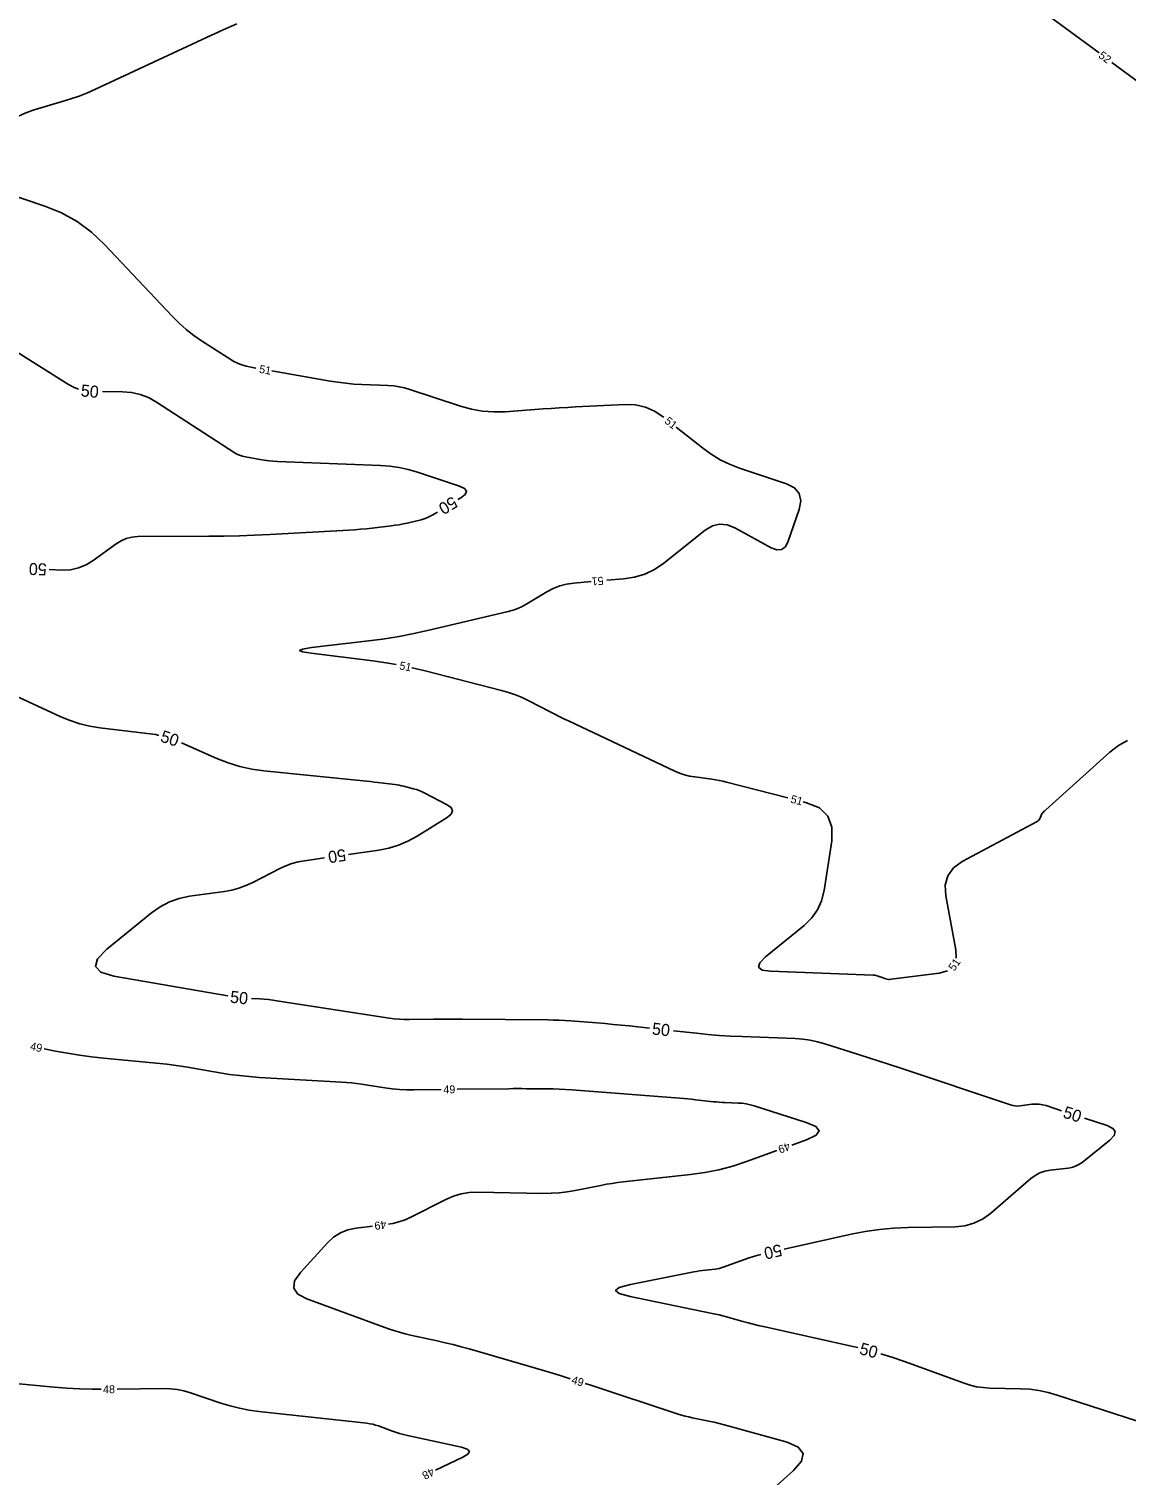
# Model space of a CAD drawing. Extents: x 2384780 to 2405861, y 547869 to 573706.
# Drawn here: x 2393347.4 to 2393621.7, y 552833.8 to 553195.3 of the extents above; entities that cross this region are included whole.
import ezdxf

# ---------------------------------------------------------------- set-up
doc = ezdxf.new("R2010")
doc.units = 0
doc.layers.add('Old_Level_60', color=7, linetype='Continuous')
doc.layers.add('Old_Level_61', color=7, linetype='Continuous')

msp = doc.modelspace()

# ---------------------------------------------------------------- linework, layer by layer
at = {"layer": 'Old_Level_60'}
for points in [[(2393600.676, 553199.905), (2393614.9735, 553189.35425)], [(2393399.35125, 553196.59975), (2393395.95125, 553195.1205), (2393395.22375, 553194.80125), (2393394.4985, 553194.47725), (2393393.775, 553194.14875), (2393393.054, 553193.8155), (2393364.04175, 553180.2945), (2393362.00575, 553179.393), (2393359.93975, 553178.57175), (2393357.84325, 553177.831), (2393355.717, 553177.17075), (2393348.72125, 553175.145), (2393347.24825, 553174.65525), (2393345.82825, 553174.054), (2393344.4605, 553173.34125), (2393343.14525, 553172.51675), (2393335.6055, 553167.36825)], [(2393618.192, 553186.979), (2393632.9965, 553176.054), (2393636.56475, 553173.58875), (2393640.26625, 553171.36125), (2393644.1005, 553169.37175), (2393648.068, 553167.62), (2393662.5875, 553161.743), (2393664.717, 553160.82575), (2393666.8, 553159.81725), (2393668.836, 553158.7175), (2393670.8255, 553157.5265), (2393677.2475, 553153.48625), (2393678.6445, 553152.6645), (2393680.08325, 553151.9305), (2393681.56325, 553151.28475), (2393683.085, 553150.727), (2393689.58, 553148.5635), (2393690.9535, 553148.06075), (2393692.28975, 553147.4795), (2393693.58925, 553146.82), (2393694.852, 553146.082), (2393705.54975, 553139.39975)], [(2393332.30225, 553165.1125), (2393330.31425, 553163.755), (2393328.30275, 553161.97925), (2393327.7675, 553160.4065), (2393328.708, 553159.03725), (2393331.12475, 553157.87125), (2393351.3375, 553151.05125), (2393355.51925, 553149.35675), (2393359.4025, 553147.19625), (2393362.98725, 553144.57), (2393366.273, 553141.4775), (2393383.2235, 553123.506), (2393384.92275, 553121.808), (2393386.71375, 553120.22), (2393388.5965, 553118.742), (2393390.57125, 553117.374), (2393397.17125, 553113.0845), (2393398.6165, 553112.24425), (2393400.12375, 553111.5615), (2393401.69275, 553111.03675), (2393403.32375, 553110.66925), (2393404.151, 553110.52575)], [(2393408.092, 553109.84175), (2393422.66775, 553107.31175), (2393424.64975, 553107.00125), (2393426.639, 553106.75675), (2393428.635, 553106.57825), (2393430.638, 553106.4655), (2393437.1925, 553106.2055), (2393438.5885, 553106.10175), (2393439.967, 553105.9015), (2393441.32775, 553105.60525), (2393442.6715, 553105.213), (2393455.3305, 553101.03475), (2393458.06, 553100.2775), (2393460.82375, 553099.79625), (2393463.62175, 553099.591), (2393466.4535, 553099.66175), (2393475.936, 553100.35675), (2393477.9685, 553100.49925), (2393480.0015, 553100.6295), (2393482.0355, 553100.74725), (2393484.07, 553100.8525), (2393496.507, 553101.458), (2393499.09975, 553101.36375), (2393501.54825, 553100.8215), (2393503.852, 553099.83125), (2393506.0115, 553098.393), (2393506.106, 553098.318)], [(2393509.235, 553095.826), (2393515.79775, 553090.5995), (2393517.9505, 553089.03175), (2393520.21425, 553087.66825), (2393522.589, 553086.509), (2393525.075, 553085.55425), (2393536.79275, 553081.6235), (2393538.80625, 553080.6115), (2393540.00675, 553079.19925), (2393540.3945, 553077.38675), (2393539.96925, 553075.17375), (2393537.25225, 553067.29075), (2393536.54725, 553065.9205), (2393535.59675, 553065.1885), (2393534.40075, 553065.09475), (2393532.95925, 553065.639), (2393523.88775, 553070.646), (2393521.96925, 553071.4125), (2393520.1015, 553071.5665), (2393518.28425, 553071.1075), (2393516.518, 553070.036), (2393506.14225, 553061.824), (2393503.8435, 553060.25525), (2393501.39425, 553059.069), (2393498.794, 553058.26475), (2393496.04325, 553057.843), (2393491.934, 553057.5075)], [(2393487.94725, 553057.18175), (2393483.603, 553056.827), (2393481.8335, 553056.58125), (2393480.12775, 553056.13825), (2393478.48575, 553055.498), (2393476.90775, 553054.66025), (2393471.85725, 553051.60175), (2393470.75625, 553050.99175), (2393469.61825, 553050.4725), (2393468.443, 553050.044), (2393467.2305, 553049.70625), (2393448.1695, 553045.1805), (2393444.07425, 553044.27125), (2393439.95775, 553043.48325), (2393435.81975, 553042.81625), (2393431.6605, 553042.2705), (2393417.99975, 553040.68125), (2393415.80375, 553040.3375), (2393415.07075, 553039.9875), (2393415.80075, 553039.63125), (2393417.9935, 553039.26875), (2393433.398, 553037.34275), (2393436.68925, 553036.879), (2393439.23725, 553036.438)], [(2393443.1595, 553035.655), (2393443.21375, 553035.64375), (2393446.44675, 553034.8725), (2393465.523, 553030.00525), (2393467.29, 553029.50075), (2393469.0195, 553028.898), (2393470.71175, 553028.1975), (2393472.3665, 553027.39875), (2393477.7115, 553024.62925), (2393478.8595, 553024.0415), (2393480.013, 553023.4645), (2393481.172, 553022.89875), (2393482.33625, 553022.34375), (2393508.89425, 553009.842), (2393510.10225, 553009.3285), (2393511.33875, 553008.91175), (2393512.60375, 553008.5915), (2393513.89725, 553008.36825), (2393518.16925, 553007.7965), (2393519.082, 553007.6605), (2393519.9895, 553007.4975), (2393520.89175, 553007.3075), (2393521.78875, 553007.09075), (2393537.11675, 553003.14275)], [(2393579.2425, 552963.061), (2393579.16075, 552965.10175), (2393576.6635, 552978.61525), (2393576.5195, 552981.32325), (2393577.15775, 552983.656), (2393578.57825, 552985.61325), (2393580.781, 552987.195), (2393599.499, 552997.25525), (2393599.73175, 552997.40575), (2393599.929, 552997.5885), (2393600.09075, 552997.80325), (2393600.217, 552998.05025), (2393600.599, 552998.976), (2393600.6685, 552999.12125), (2393600.75275, 552999.256), (2393600.852, 552999.38), (2393600.96575, 552999.49375), (2393601.36225, 552999.84825), (2393601.44725, 552999.924), (2393601.53225, 553000), (2393601.617, 553000.07625), (2393601.70175, 553000.15225), (2393617.68475, 553014.51375), (2393619.824, 553016.181), (2393622.132, 553017.49)], [(2393540.99025, 553002.145), (2393541.857, 553001.92175), (2393545.04725, 553000.60525), (2393547.157, 552998.57725), (2393548.1865, 552995.83775), (2393548.1355, 552992.387), (2393546.2045, 552979.95225), (2393545.5815, 552977.4075), (2393544.53975, 552975.10225), (2393543.07975, 552973.0365), (2393541.20125, 552971.21025), (2393531.6005, 552963.363), (2393530.13225, 552961.87925), (2393529.84225, 552960.79125), (2393530.73025, 552960.099), (2393532.7965, 552959.8025), (2393558.46675, 552958.8475), (2393558.64925, 552958.8345), (2393558.8295, 552958.80925), (2393559.00775, 552958.772), (2393559.18375, 552958.72225), (2393559.75525, 552958.54025), (2393559.87775, 552958.501), (2393560, 552958.46125), (2393560.122, 552958.42125), (2393560.244, 552958.38075), (2393561.688, 552957.8995), (2393561.99925, 552957.8145), (2393562.31375, 552957.76575), (2393562.632, 552957.75325), (2393562.95375, 552957.777), (2393574.95875, 552959.333), (2393577.07725, 552959.92325)], [(2393450.4995, 552930.22475), (2393443.62525, 552930.14175), (2393441.81525, 552930.157), (2393440.0105, 552930.24725), (2393438.21125, 552930.412), (2393436.417, 552930.6515), (2393430.56475, 552931.55575), (2393429.309, 552931.7345), (2393428.05025, 552931.88275), (2393426.78825, 552932.001), (2393425.523, 552932.089), (2393404.977, 552933.2695), (2393402.4925, 552933.4475), (2393400.016, 552933.6955), (2393397.5475, 552934.01375), (2393395.087, 552934.40175), (2393387.0625, 552935.78425), (2393385.34075, 552936.06425), (2393383.61475, 552936.31175), (2393381.8845, 552936.527), (2393380.14975, 552936.70975), (2393366.045, 552938.06325), (2393363.02825, 552938.39225), (2393360.02325, 552938.8), (2393357.03025, 552939.286), (2393354.0485, 552939.8505), (2393351.17125, 552940.43425)], [(2393538.1505, 552916.31675), (2393541.84425, 552917.65525), (2393544.2155, 552918.78775), (2393544.99175, 552919.889), (2393544.173, 552920.95925), (2393541.75925, 552921.998), (2393528.71025, 552926.1555), (2393527.7355, 552926.4305), (2393526.74925, 552926.6375), (2393525.751, 552926.77675), (2393524.741, 552926.8485), (2393521.42225, 552926.972), (2393520.7115, 552927.00475), (2393520.00175, 552927.05025), (2393519.293, 552927.10825), (2393518.585, 552927.179), (2393514.05725, 552927.672), (2393513.0865, 552927.774), (2393512.11525, 552927.868), (2393511.14325, 552927.95475), (2393510.1705, 552928.0335), (2393483.12725, 552930.12025), (2393481.563, 552930.2275), (2393479.99775, 552930.30825), (2393478.43125, 552930.36225), (2393476.8635, 552930.3895), (2393471.7405, 552930.4355), (2393470.64275, 552930.44225), (2393469.545, 552930.4435), (2393468.44725, 552930.43875), (2393467.3495, 552930.4285), (2393454.49925, 552930.273)], [(2393437.258, 552896.55475), (2393438.35775, 552896.73325), (2393439.9175, 552897.12975), (2393441.43575, 552897.66325), (2393442.91275, 552898.33325), (2393451.6235, 552902.75025), (2393453.5185, 552903.57375), (2393455.46975, 552904.151), (2393457.4775, 552904.48225), (2393459.542, 552904.5675), (2393475.9695, 552904.271), (2393477.98, 552904.2885), (2393479.98075, 552904.41325), (2393481.972, 552904.6455), (2393483.9535, 552904.98525), (2393490.41075, 552906.27075), (2393491.79675, 552906.531), (2393493.18775, 552906.76025), (2393494.58325, 552906.959), (2393495.9835, 552907.127), (2393512.795, 552908.9565), (2393516.373, 552909.45375), (2393519.90225, 552910.16175), (2393523.3825, 552911.08025), (2393526.814, 552912.2095), (2393534.38975, 552914.95425)], [(2393482.69975, 552857.93825), (2393479.978, 552858.7905), (2393476.0175, 552859.99175), (2393472.046, 552861.15725), (2393457.4645, 552865.3655), (2393455.47125, 552865.92275), (2393453.4695, 552866.44625), (2393451.45925, 552866.9365), (2393449.4405, 552867.393), (2393442.83225, 552868.82925), (2393441.423, 552869.16075), (2393440.0275, 552869.5395), (2393438.64575, 552869.96575), (2393437.27775, 552870.43925), (2393416.86825, 552877.89475), (2393414.606, 552879.0985), (2393413.5825, 552880.60425), (2393413.7975, 552882.4125), (2393415.251, 552884.52275), (2393422.0225, 552891.9095), (2393423.55875, 552893.32625), (2393425.26525, 552894.41), (2393427.14225, 552895.161), (2393429.1895, 552895.57925), (2393433.28875, 552896.0635)], [(2393365.4265, 552855.28525), (2393363.167, 552855.28975), (2393360.01, 552855.3795), (2393356.8565, 552855.55225), (2393353.7065, 552855.8085), (2393342.26075, 552856.8915)], [(2393449.05225, 552835.04675), (2393455.86125, 552838.31825), (2393457.1555, 552839.1055), (2393457.53775, 552839.78575), (2393457.00825, 552840.35875), (2393455.56675, 552840.82475), (2393442.06925, 552843.7585), (2393441.03975, 552844.0005), (2393440.02, 552844.2775), (2393439.0105, 552844.58875), (2393438.011, 552844.93475), (2393434.76225, 552846.1215), (2393434.061, 552846.35425), (2393433.3495, 552846.5435), (2393432.628, 552846.6895), (2393431.89625, 552846.792), (2393404.871, 552849.7575), (2393402.4495, 552850.08875), (2393400.05625, 552850.548), (2393397.69125, 552851.135), (2393395.35425, 552851.85025), (2393387.766, 552854.39525), (2393386.129, 552854.87), (2393384.4695, 552855.20375), (2393382.788, 552855.39625), (2393381.084, 552855.44775), (2393369.42625, 552855.31775)], [(2393522.04, 552820.15925), (2393538.588, 552834.97), (2393540.59275, 552837.29775), (2393540.98725, 552839.2515), (2393539.77175, 552840.83075), (2393536.9455, 552842.036), (2393522.51925, 552846.08025), (2393521.257, 552846.422), (2393519.989, 552846.7415), (2393518.71575, 552847.03875), (2393517.43725, 552847.31325), (2393513.25125, 552848.174), (2393512.3575, 552848.371), (2393511.47075, 552848.59325), (2393510.5905, 552848.84075), (2393509.717, 552849.11375), (2393487.86625, 552856.28125), (2393486.5095, 552856.7195)]]:
    msp.add_lwpolyline(points, dxfattribs=at)
at = {"layer": 'Old_Level_61'}
for points in [[(2393359.80275, 553105.309), (2393358.65975, 553105.733), (2393357.25775, 553106.486), (2393339.88075, 553117.358)], [(2393454.64475, 553077.6745), (2393455.36875, 553078.113), (2393456.49325, 553078.99225), (2393456.812, 553079.78025), (2393456.325, 553080.477), (2393455.03225, 553081.08225), (2393444.51275, 553084.554), (2393442.24375, 553085.21675), (2393439.94525, 553085.71725), (2393437.6175, 553086.055), (2393435.26025, 553086.23025), (2393409.57125, 553087.24975), (2393408.45675, 553087.3125), (2393407.34625, 553087.41175), (2393406.23975, 553087.548), (2393405.137, 553087.7205), (2393401.541, 553088.34475), (2393400.785, 553088.515), (2393400.0575, 553088.7585), (2393399.3585, 553089.075), (2393398.6885, 553089.4645), (2393379.2765, 553102.08), (2393377.29275, 553103.18475), (2393375.2155, 553103.9815), (2393373.045, 553104.46975), (2393370.7815, 553104.64975), (2393365.7405, 553104.706)], [(2393352.47075, 553060.1905), (2393355.693, 553060.07575), (2393357.79475, 553060.16775), (2393359.7925, 553060.59725), (2393361.68675, 553061.364), (2393363.47725, 553062.46825), (2393369.15675, 553066.62675), (2393370.41025, 553067.4075), (2393371.7365, 553067.9675), (2393373.13575, 553068.3065), (2393374.60775, 553068.425), (2393392.38225, 553068.5185), (2393396.1905, 553068.56225), (2393399.99725, 553068.6535), (2393403.8025, 553068.79225), (2393407.60625, 553068.9785), (2393427.3565, 553070.069), (2393428.82075, 553070.161), (2393430.283, 553070.27525), (2393431.7435, 553070.4115), (2393433.202, 553070.57), (2393437.96325, 553071.124), (2393438.981, 553071.2575), (2393439.9935, 553071.42075), (2393441.00075, 553071.6135), (2393442.00275, 553071.836), (2393445.45825, 553072.6565), (2393446.1875, 553072.85975), (2393446.8945, 553073.11725), (2393447.579, 553073.42975), (2393448.241, 553073.7965), (2393449.5125, 553074.5665)], [(2393379.85525, 553018.75325), (2393379.0865, 553018.9315), (2393376.97175, 553019.25925), (2393365.0915, 553020.6565), (2393362.573, 553021.05275), (2393360.10925, 553021.643), (2393357.70025, 553022.42725), (2393355.346, 553023.405), (2393320.639, 553039.43675)], [(2393427.26975, 552988.9905), (2393434.8445, 552990.082), (2393437.37675, 552990.57875), (2393439.81775, 552991.3255), (2393442.168, 552992.32275), (2393444.427, 552993.57), (2393451.9605, 552998.241), (2393453.001, 552999.094), (2393453.327, 552999.9195), (2393452.9385, 553000.7175), (2393451.83525, 553001.488), (2393446.3995, 553004.3045), (2393445.70175, 553004.6415), (2393444.988, 553004.93675), (2393444.25875, 553005.191), (2393443.51375, 553005.40375), (2393441.054, 553006.03125), (2393440.5255, 553006.1575), (2393439.99375, 553006.26675), (2393439.45875, 553006.3595), (2393438.9205, 553006.43525), (2393434.63575, 553006.971), (2393433.71725, 553007.083), (2393432.79825, 553007.19), (2393431.8785, 553007.2915), (2393430.95825, 553007.3875), (2393406.11275, 553009.91225), (2393403.08675, 553010.338), (2393400.1215, 553010.99475), (2393397.21675, 553011.88225), (2393394.373, 553013.00025), (2393385.541, 553016.8725)], [(2393397.114, 552953.65575), (2393368.63225, 552958.562), (2393365.39125, 552959.5245), (2393364.01625, 552960.97425), (2393364.50725, 552962.911), (2393366.864, 552965.335), (2393378.032, 552974.3905), (2393380.19625, 552975.92175), (2393382.50425, 552977.12225), (2393384.956, 552977.992), (2393387.5515, 552978.53125), (2393396.2655, 552979.7525), (2393398.10925, 552980.08875), (2393399.906, 552980.57375), (2393401.65575, 552981.20775), (2393403.35875, 552981.99075), (2393410.148, 552985.45675), (2393411.623, 552986.13575), (2393413.13875, 552986.6875), (2393414.69475, 552987.1115), (2393416.29125, 552987.40825), (2393421.331, 552988.1345)], [(2393502.597, 552945.547), (2393497.48325, 552946.10375), (2393495.46975, 552946.31525), (2393493.45475, 552946.5105), (2393491.43825, 552946.69), (2393489.4205, 552946.85375), (2393482.826, 552947.36275), (2393481.4125, 552947.45975), (2393479.998, 552947.5325), (2393478.58225, 552947.58125), (2393477.1655, 552947.606), (2393455.822, 552947.79675), (2393453.9965, 552947.80825), (2393452.17075, 552947.81), (2393450.345, 552947.8025), (2393448.5195, 552947.78525), (2393442.55575, 552947.713), (2393441.27975, 552947.724), (2393440.0075, 552947.7875), (2393438.73875, 552947.90375), (2393437.474, 552948.0725), (2393409.414, 552952.40825), (2393408.335, 552952.562), (2393407.253, 552952.6895), (2393406.1685, 552952.791), (2393405.081, 552952.8665), (2393403.06975, 552952.98225)], [(2393605.60225, 552924.92825), (2393601.72075, 552926.198), (2393600.85575, 552926.4295), (2393599.98125, 552926.56175), (2393599.0975, 552926.5945), (2393598.2045, 552926.528), (2393595.272, 552926.14775), (2393594.647, 552926.1015), (2393594.02875, 552926.12575), (2393593.41725, 552926.2205), (2393592.81275, 552926.38575), (2393565.14025, 552935.61075), (2393562.57025, 552936.46275), (2393559.99725, 552937.306), (2393557.4215, 552938.141), (2393554.843, 552938.96725), (2393546.41525, 552941.6525), (2393544.59825, 552942.16475), (2393542.75925, 552942.55075), (2393540.89825, 552942.81075), (2393539.01525, 552942.94425), (2393525.7045, 552943.4395), (2393522.854, 552943.571), (2393520.0075, 552943.753), (2393517.1645, 552943.986), (2393514.325, 552944.26975), (2393508.56175, 552944.89725)], [(2393536.2575, 552890.2875), (2393552.97675, 552894.0345), (2393556.50025, 552894.73025), (2393560.04525, 552895.24275), (2393563.61225, 552895.5725), (2393567.20075, 552895.71925), (2393578.9585, 552895.8995), (2393581.40175, 552896.139), (2393583.6925, 552896.78), (2393585.8305, 552897.82225), (2393587.81575, 552899.26625), (2393597.89475, 552907.949), (2393598.9885, 552908.762), (2393600.164, 552909.38675), (2393601.42175, 552909.82375), (2393602.76125, 552910.0725), (2393607.2715, 552910.5785), (2393608.212, 552910.7495), (2393609.1005, 552911.04575), (2393609.937, 552911.46675), (2393610.72125, 552912.013), (2393617.686, 552917.604), (2393618.7645, 552918.7265), (2393619.015, 552919.6985), (2393618.438, 552920.5195), (2393617.03275, 552921.18975), (2393611.305, 552923.06325)], [(2393554.61675, 552865.69975), (2393553.387, 552865.994), (2393531.045, 552870.9585), (2393529.75925, 552871.2535), (2393528.478, 552871.56575), (2393527.201, 552871.89575), (2393525.9285, 552872.243), (2393521.7785, 552873.4065), (2393520.88725, 552873.648), (2393519.99225, 552873.8735), (2393519.0935, 552874.08325), (2393518.19075, 552874.277), (2393497.76225, 552878.477), (2393494.985, 552879.2355), (2393494.06075, 552879.9885), (2393494.9895, 552880.7355), (2393497.7715, 552881.4765), (2393513.62125, 552884.632), (2393514.351, 552884.769), (2393515.083, 552884.88975), (2393515.8175, 552884.99425), (2393516.5545, 552885.08275), (2393518.9665, 552885.345), (2393519.47975, 552885.4165), (2393519.986, 552885.518), (2393520.48525, 552885.64975), (2393520.9775, 552885.81175), (2393526.30175, 552887.74075), (2393527.448, 552888.13575), (2393528.605, 552888.4935), (2393529.773, 552888.8145), (2393530.40475, 552888.96675)], [(2393657.1095, 552841.604), (2393641.0245, 552842.906), (2393640.5125, 552842.95), (2393640.001, 552842.99925), (2393639.49, 552843.0535), (2393638.9795, 552843.11275), (2393637.313, 552843.31475), (2393636.9575, 552843.3665), (2393636.606, 552843.4355), (2393636.25825, 552843.52125), (2393635.9145, 552843.62425), (2393604.47475, 552853.8595), (2393602.223, 552854.50375), (2393599.9425, 552854.9795), (2393597.63325, 552855.287), (2393595.29525, 552855.426), (2393587.611, 552855.60525), (2393585.97675, 552855.70925), (2393584.36725, 552855.9445), (2393582.78225, 552856.3105), (2393581.222, 552856.808), (2393566.3665, 552862.2095), (2393563.168, 552863.31425), (2393560.41625, 552864.1655)]]:
    msp.add_lwpolyline(points, dxfattribs=at)

# ---------------------------------------------------------------- texts
at = {"layer": 'Old_Level_60'}
for s, rotation, p in [('52', 323.5744111, (2393614.6775, 553188.32975)), ('51', 350.1530083, (2393404.83325, 553109.3925)), ('51', 321.4669528, (2393506.1605, 553096.996)), ('51', 184.6684472, (2393490.98925, 553058.4335)), ('51', 348.7110833, (2393439.893, 553035.299)), ('51', 345.5562694, (2393537.70625, 553001.95825)), ('51', 55.391625, (2393578.78925, 552959.68075)), ('49', 348.5323917, (2393347.5615, 552940.146)), ('49', 0.6926278, (2393451.0315, 552929.231)), ('49', 199.91685, (2393537.321, 552917.08)), ('49', 187.052775, (2393436.62125, 552897.4725)), ('49', 342.262725, (2393482.89175, 552856.833)), ('48', 0.4686222, (2393365.931, 552854.28325)), ('48', 207.3988, (2393448.1275, 552835.75375))]:
    msp.add_text(s, height=2, rotation=rotation, dxfattribs=at).set_placement(p)
at = {"layer": 'Old_Level_61'}
for rotation, p in [(354.2018417, (2393360.24075, 553103.5185)), (211.1983, (2393453.322, 553078.627)), (177.9598861, (2393351.8865, 553061.71225)), (341.6967444, (2393380.0315, 553017.274)), (188.2006861, (2393426.42425, 552990.384)), (353.5478861, (2393397.56225, 552951.969)), (353.7846556, (2393503.06875, 552943.98675)), (341.8888833, (2393605.7425, 552923.30425)), (192.7171917, (2393535.304, 552891.6145)), (345.1810222, (2393554.86025, 552864.12775))]:
    msp.add_text('50', height=3, rotation=rotation, dxfattribs=at).set_placement(p)

doc.saveas('drawing.dxf')
